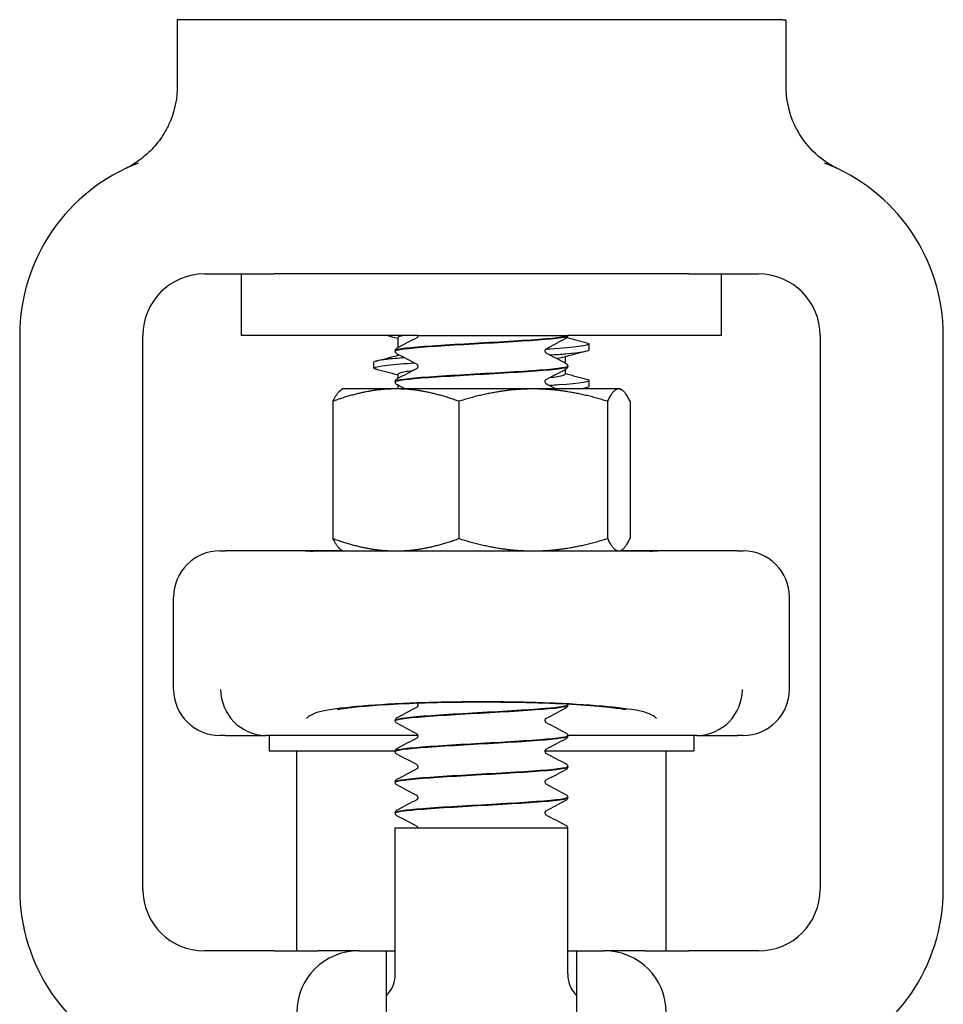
# Model space of a CAD drawing. Header units: inches. Extents: x 5 to 1128, y -85 to 748.
# Tile 567 of 656: x 925.62 to 927.49, y 299.56 to 301.56. Entities that reach past the tile are written whole.
import ezdxf

# ---------------------------------------------------------------- set-up
doc = ezdxf.new("R2010")
doc.units = ezdxf.units.IN
doc.header["$LTSCALE"] = 32
doc.header["$MEASUREMENT"] = 0
doc.layers.add('Visible (ANSI)', color=7, linetype='Continuous', lineweight=30)

msp = doc.modelspace()

# ---------------------------------------------------------------- linework, layer by layer
at = {"layer": 'Visible (ANSI)'}
for p, q in [((925.94474, 301.56267), (925.93828, 301.56267)), ((925.93828, 301.56267), (925.93828, 301.42871)), ((925.95237, 301.56267), (925.94474, 301.56267)), ((927.15919, 301.56267), (925.95237, 301.56267)), ((927.16683, 301.56267), (927.15919, 301.56267)), ((927.16683, 301.56267), (927.17328, 301.56267)), ((927.17328, 301.56267), (927.17328, 301.42871)), ((925.99328, 301.04617), (926.1352, 301.04617)), ((926.06828, 300.92117), (926.06828, 301.04617)), ((926.97637, 301.04617), (926.1352, 301.04617)), ((926.97637, 301.04617), (927.11828, 301.04617)), ((927.04328, 300.92117), (927.04328, 301.04617)), ((925.61828, 300.92117), (925.61828, 299.79617)), ((925.86828, 299.79617), (925.86828, 300.92117)), ((926.42712, 300.92117), (926.06828, 300.92117)), ((926.42712, 300.92117), (926.42712, 300.92117)), ((926.42712, 300.92117), (926.44176, 300.92117)), ((926.42712, 300.92114), (926.42712, 300.92117)), ((926.44176, 300.92117), (926.70462, 300.92117)), ((926.70462, 300.92117), (926.73071, 300.92117)), ((926.73078, 300.92117), (926.73071, 300.92117)), ((926.73078, 300.92083), (926.73078, 300.92117)), ((927.04328, 300.92117), (926.73078, 300.92117)), ((927.24328, 300.92117), (927.24328, 299.79617)), ((927.49328, 299.79617), (927.49328, 300.92117)), ((926.38578, 300.91651), (926.38578, 300.89662)), ((926.77453, 300.89205), (926.77453, 300.90391)), ((926.38078, 300.88955), (926.38078, 300.89017)), ((926.38578, 300.8831), (926.38578, 300.88098)), ((926.33703, 300.85498), (926.33703, 300.86684)), ((926.72578, 300.8779), (926.72578, 300.86534)), ((926.38578, 300.84237), (926.38578, 300.83406)), ((926.72578, 300.85182), (926.72578, 300.84237)), ((926.73078, 300.85827), (926.73078, 300.85889)), ((926.38078, 300.82699), (926.38078, 300.82761)), ((926.77453, 300.81791), (926.77453, 300.82977)), ((926.27428, 300.81267), (926.27142, 300.81102)), ((926.38196, 300.81267), (926.27428, 300.81267)), ((926.66063, 300.81267), (926.38196, 300.81267)), ((926.38578, 300.82054), (926.38578, 300.81267)), ((926.83445, 300.81267), (926.66063, 300.81267)), ((926.83728, 300.81267), (926.83445, 300.81267)), ((926.83728, 300.81267), (926.84014, 300.81102)), ((926.25412, 300.78753), (926.25412, 300.50881)), ((926.50979, 300.78753), (926.50979, 300.50881)), ((926.81146, 300.78753), (926.81146, 300.50881)), ((926.85745, 300.78753), (926.85745, 300.50881)), ((926.02453, 300.48367), (926.03595, 300.48367)), ((926.19772, 300.48367), (926.03595, 300.48367)), ((926.27428, 300.48367), (926.19772, 300.48367)), ((926.89737, 300.48327), (926.21419, 300.48327)), ((926.27428, 300.48367), (926.27142, 300.48532)), ((926.27428, 300.48367), (926.38196, 300.48367)), ((926.38196, 300.48367), (926.66063, 300.48367)), ((926.66063, 300.48367), (926.83445, 300.48367)), ((926.73078, 300.48327), (926.73078, 300.48352)), ((926.83445, 300.48367), (926.83728, 300.48367)), ((926.83728, 300.48367), (926.84014, 300.48532)), ((926.91385, 300.48367), (926.83728, 300.48367)), ((927.07561, 300.48367), (926.91385, 300.48367)), ((927.07561, 300.48367), (927.08703, 300.48367)), ((925.93078, 300.20242), (925.93078, 300.38992)), ((927.18078, 300.20242), (927.18078, 300.38992)), ((926.73078, 300.17008), (926.73078, 300.1707)), ((926.38078, 300.1388), (926.38078, 300.13942)), ((926.03595, 300.10867), (926.02453, 300.10867)), ((926.03595, 300.10867), (926.11866, 300.10867)), ((926.42704, 300.10867), (926.11866, 300.10867)), ((926.12453, 300.10867), (926.12453, 300.07742)), ((926.99291, 300.10867), (926.73074, 300.10867)), ((926.73078, 300.10752), (926.73078, 300.10814)), ((926.98703, 300.10867), (926.98703, 300.07742)), ((926.99291, 300.10867), (927.07561, 300.10867)), ((927.08703, 300.10867), (927.07561, 300.10867)), ((926.12453, 300.07742), (926.38083, 300.07742)), ((926.18078, 299.67117), (926.18078, 300.07742)), ((926.38078, 300.07624), (926.38078, 300.07686)), ((926.68453, 300.07742), (926.98703, 300.07742)), ((926.93078, 299.67117), (926.93078, 300.07742)), ((926.73078, 300.04496), (926.73078, 300.04558)), ((926.38078, 300.01368), (926.38078, 300.0143)), ((926.73078, 299.98239), (926.73078, 299.98302)), ((926.38078, 299.95111), (926.38078, 299.95173)), ((926.38078, 299.92117), (926.73078, 299.92117)), ((926.38078, 299.62427), (926.38078, 299.92117)), ((926.73078, 299.62427), (926.73078, 299.92117)), ((926.1352, 299.67117), (925.99328, 299.67117)), ((926.1352, 299.67117), (926.22413, 299.67117)), ((926.30578, 299.67117), (926.22413, 299.67117)), ((926.30578, 299.67117), (926.36203, 299.67117)), ((926.36203, 299.67117), (926.38078, 299.67117)), ((926.36203, 299.67117), (926.36203, 299.18625)), ((926.73078, 299.67117), (926.74953, 299.67117)), ((926.74953, 299.67117), (926.80578, 299.67117)), ((926.74953, 299.18625), (926.74953, 299.67117)), ((926.88743, 299.67117), (926.80578, 299.67117)), ((926.88743, 299.67117), (926.97637, 299.67117)), ((927.11828, 299.67117), (926.97637, 299.67117))]:
    msp.add_line(p, q, dxfattribs=at)
for centre, radius, start, end in [((925.99328, 300.92117), 0.375, 110.89571, 180), ((927.11828, 300.92117), 0.375, 0, 69.10429), ((925.99328, 300.92117), 0.125, 90, 180), ((927.11828, 300.92117), 0.125, 0, 90), ((926.02453, 300.38992), 0.09375, 90, 180), ((927.08703, 300.38992), 0.09375, 0, 90), ((926.02453, 300.20242), 0.09375, 180, 270), ((927.08703, 300.20242), 0.09375, 270, 0), ((925.99328, 299.79617), 0.375, 180, 249.10429), ((925.99328, 299.79617), 0.125, 180, 270), ((927.11828, 299.79617), 0.125, 270, 0), ((927.11828, 299.79617), 0.375, 290.89571, 0), ((926.30578, 299.54617), 0.125, 90, 180), ((926.80578, 299.54617), 0.125, 0, 90), ((926.31828, 299.62427), 0.0625, 319.4642, 0), ((926.79328, 299.62427), 0.0625, 180, 220.5358), ((926.55578, 299.42117), 0.25, 139.4642, 140.80503), ((926.55578, 299.42117), 0.25, 39.19497, 40.5358)]:
    msp.add_arc(centre, radius, start, end, dxfattribs=at)
for centre, major_axis, ratio, start_param, end_param in [((926.11779, 300.20242), (0.01834, -0.09202), 0.976791, 4.5200982, 6.0729206), ((926.99377, 300.20242), (0.01834, 0.09202), 0.976791, 3.3518573, 4.9046798), ((926.34449, 300.20242), (-0.24503, -0.08795), 0.1325254, 0.3357379, 0.3537118), ((926.76708, 300.20242), (0.24503, -0.08795), 0.1325254, 5.9294735, 5.9474474)]:
    msp.add_ellipse(centre, major_axis=major_axis, ratio=ratio, start_param=start_param, end_param=end_param, dxfattribs=at)
for points, knots in [([(925.93828, 301.42871), (925.93828, 301.4043), (925.93351, 301.38012), (925.92124, 301.3502), (925.91777, 301.34308), (925.91388, 301.33622)], [0, 0, 0, 0, 0.18604443, 0.18604443, 0.24640289, 0.24640289, 0.24640289, 0.24640289]), ([(927.17328, 301.42871), (927.17328, 301.4043), (927.17805, 301.38012), (927.19033, 301.3502), (927.19379, 301.34308), (927.19768, 301.33622)], [0, 0, 0, 0, 0.18604443, 0.18604443, 0.24640289, 0.24640289, 0.24640289, 0.24640289]), ([(925.91388, 301.33622), (925.90775, 301.32541), (925.90056, 301.31524), (925.88449, 301.29671), (925.87569, 301.28836), (925.85518, 301.27234), (925.84559, 301.26683), (925.83976, 301.26367), (925.83932, 301.26343), (925.83886, 301.26319)], [0, 0, 0, 0, 0.09469213, 0.09469213, 0.18700728, 0.18700728, 0.29404594, 0.29404594, 0.30156032, 0.30156032, 0.30156032, 0.30156032]), ([(927.2727, 301.26319), (927.27186, 301.26364), (927.27104, 301.26409), (927.26298, 301.26851), (927.24898, 301.27679), (927.21952, 301.3039), (927.2073, 301.31925), (927.19768, 301.33622)], [0.01028684, 0.01028684, 0.01028684, 0.01028684, 0.01590204, 0.01590204, 0.08584187, 0.08584187, 0.15193376, 0.15193376, 0.15193376, 0.15193376]), ([(925.83886, 301.26319), (925.83661, 301.26199), (925.83428, 301.26081), (925.8318, 301.25962), (925.83171, 301.25958), (925.83162, 301.25953)], [-0.020804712, -0.020804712, -0.020804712, -0.020804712, 0, 0, 0.000806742, 0.000806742, 0.000806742, 0.000806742]), ([(927.27995, 301.25953), (927.27986, 301.25958), (927.27976, 301.25962), (927.27732, 301.26079), (927.275, 301.26197), (927.2727, 301.26319)], [-0.719927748, -0.719927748, -0.719927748, -0.719927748, -0.71835885, -0.71835885, -0.678581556, -0.678581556, -0.678581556, -0.678581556]), ([(926.38094, 300.88952), (926.38083, 300.89022), (926.382, 300.89091), (926.38451, 300.89161), (926.39563, 300.89469), (926.43286, 300.89777), (926.48198, 300.90086), (926.53074, 300.90392), (926.59007, 300.90698), (926.63761, 300.91004), (926.68521, 300.9131), (926.71987, 300.91616), (926.72851, 300.91923), (926.73002, 300.91976), (926.73078, 300.9203), (926.73078, 300.92083)], [-9.427487, -9.427487, -9.427487, -9.427487, -9.2180099, -9.2180099, -9.2180099, -8.289328, -8.289328, -8.289328, -7.3674505, -7.3674505, -7.3674505, -6.4443529, -6.4443529, -6.4443529, -6.2831853, -6.2831853, -6.2831853, -6.2831853]), ([(926.73071, 300.92117), (926.72917, 300.91808), (926.70075, 300.91499), (926.65634, 300.91191), (926.61194, 300.90882), (926.55263, 300.90573), (926.5011, 300.90265), (926.44958, 300.89956), (926.40708, 300.89648), (926.38985, 300.89339), (926.38386, 300.89232), (926.38097, 300.89124), (926.38106, 300.89017)], [0.0284489, 0.0284489, 0.0284489, 0.0284489, 0.9586618, 0.9586618, 0.9586618, 1.888606, 1.888606, 1.888606, 2.8182842, 2.8182842, 2.8182842, 3.1415927, 3.1415927, 3.1415927, 3.1415927]), ([(926.4253, 300.91736), (926.42534, 300.91738), (926.42552, 300.91748), (926.42607, 300.91805), (926.42638, 300.91844), (926.42691, 300.91958), (926.42712, 300.92035), (926.42712, 300.92114)], [0.006616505, 0.006616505, 0.006616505, 0.006616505, 0.024017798, 0.024017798, 0.03673453, 0.03673453, 0.049915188, 0.049915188, 0.049915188, 0.049915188]), ([(926.73078, 300.9208), (926.73072, 300.91953), (926.73024, 300.91833), (926.72914, 300.91667), (926.72855, 300.91612), (926.72751, 300.91532), (926.72703, 300.91504), (926.72657, 300.9148)], [0, 0, 0, 0, 0.017960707, 0.017960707, 0.035135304, 0.035135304, 0.051182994, 0.051182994, 0.051182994, 0.051182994]), ([(926.76977, 300.90633), (926.77283, 300.90554), (926.77446, 300.90475), (926.77453, 300.90396), (926.77485, 300.90049), (926.74501, 300.89702), (926.69545, 300.89354), (926.69219, 300.89331), (926.68885, 300.89309), (926.68544, 300.89286)], [156.8740037, 156.8740037, 156.8740037, 156.8740037, 157.0747399, 157.0747399, 157.0747399, 157.9578984, 157.9578984, 157.9578984, 158.0159854, 158.0159854, 158.0159854, 158.0159854]), ([(926.38078, 300.8902), (926.38084, 300.89148), (926.38132, 300.89267), (926.38242, 300.89433), (926.38302, 300.89488), (926.38406, 300.89568), (926.38453, 300.89596), (926.38499, 300.8962)], [0, 0, 0, 0, 0.017960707, 0.017960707, 0.035135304, 0.035135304, 0.051182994, 0.051182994, 0.051182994, 0.051182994]), ([(926.38499, 300.88352), (926.38428, 300.88389), (926.38352, 300.88434), (926.38227, 300.88563), (926.38183, 300.88619), (926.3811, 300.88765), (926.38083, 300.88857), (926.38078, 300.88952)], [0, 0, 0, 0, 0.024898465, 0.024898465, 0.037820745, 0.037820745, 0.051208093, 0.051208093, 0.051208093, 0.051208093]), ([(926.68624, 300.89363), (926.68618, 300.8936), (926.68601, 300.89349), (926.6855, 300.89295), (926.68519, 300.89257), (926.68465, 300.89143), (926.68445, 300.89065), (926.68445, 300.88986)], [0.008751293, 0.008751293, 0.008751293, 0.008751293, 0.024017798, 0.024017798, 0.03673453, 0.03673453, 0.049915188, 0.049915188, 0.049915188, 0.049915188]), ([(926.68445, 300.88986), (926.68445, 300.88865), (926.68495, 300.88753), (926.68574, 300.88646), (926.68603, 300.88624), (926.68623, 300.88609), (926.68627, 300.88607), (926.68627, 300.88607)], [0, 0, 0, 0, 0.02017106, 0.02017106, 0.036592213, 0.036592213, 0.045399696, 0.045399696, 0.045399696, 0.045399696]), ([(926.69462, 300.88164), (926.70662, 300.88247), (926.71758, 300.88331), (926.7272, 300.88414), (926.75757, 300.88678), (926.77412, 300.88942), (926.77437, 300.89205)], [-164.24548523, -164.24548523, -164.24548523, -164.24548523, -164.03312378, -164.03312378, -164.03312378, -163.36281799, -163.36281799, -163.36281799, -163.36281799]), ([(926.34166, 300.85256), (926.34079, 300.85278), (926.34005, 300.85301), (926.33943, 300.85323), (926.33003, 300.85667), (926.34983, 300.8601), (926.39205, 300.86354), (926.40035, 300.86421), (926.40948, 300.86489), (926.41928, 300.86556)], [-166.7100396, -166.7100396, -166.7100396, -166.7100396, -166.6525026, -166.6525026, -166.6525026, -165.7793701, -165.7793701, -165.7793701, -165.6078186, -165.6078186, -165.6078186, -165.6078186]), ([(926.39955, 300.87597), (926.38538, 300.87488), (926.37317, 300.87379), (926.36354, 300.87271), (926.34624, 300.87075), (926.33743, 300.86879), (926.33736, 300.86684)], [159.44697057, 159.44697057, 159.44697057, 159.44697057, 159.72380738, 159.72380738, 159.72380738, 160.22122533, 160.22122533, 160.22122533, 160.22122533]), ([(926.42712, 300.85858), (926.42712, 300.85979), (926.42662, 300.86091), (926.42582, 300.86198), (926.42554, 300.8622), (926.42533, 300.86235), (926.4253, 300.86237), (926.4253, 300.86237)], [0, 0, 0, 0, 0.02017106, 0.02017106, 0.036592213, 0.036592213, 0.045399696, 0.045399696, 0.045399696, 0.045399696]), ([(926.72657, 300.86492), (926.72729, 300.86455), (926.72805, 300.8641), (926.72929, 300.86281), (926.72973, 300.86225), (926.73047, 300.86079), (926.73074, 300.85987), (926.73078, 300.85892)], [0, 0, 0, 0, 0.024898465, 0.024898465, 0.037820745, 0.037820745, 0.051208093, 0.051208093, 0.051208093, 0.051208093]), ([(926.38078, 300.82696), (926.38068, 300.82999), (926.40625, 300.83301), (926.44817, 300.83603), (926.4906, 300.8391), (926.5488, 300.84216), (926.6008, 300.84522), (926.65454, 300.84838), (926.70029, 300.85155), (926.71974, 300.85471), (926.72702, 300.8559), (926.73056, 300.85708), (926.73048, 300.85827)], [-15.7106723, -15.7106723, -15.7106723, -15.7106723, -14.7994931, -14.7994931, -14.7994931, -13.877024, -13.877024, -13.877024, -12.9235543, -12.9235543, -12.9235543, -12.5663706, -12.5663706, -12.5663706, -12.5663706]), ([(926.73057, 300.85892), (926.7307, 300.85807), (926.72897, 300.85723), (926.72529, 300.85639), (926.71183, 300.85331), (926.67257, 300.85023), (926.62251, 300.84714), (926.57246, 300.84406), (926.51279, 300.84098), (926.46627, 300.8379), (926.41976, 300.83482), (926.38749, 300.83174), (926.38176, 300.82866), (926.38111, 300.82831), (926.3808, 300.82796), (926.38084, 300.82761)], [6.2804763, 6.2804763, 6.2804763, 6.2804763, 6.5343927, 6.5343927, 6.5343927, 7.4627822, 7.4627822, 7.4627822, 8.3909221, 8.3909221, 8.3909221, 9.318815, 9.318815, 9.318815, 9.424778, 9.424778, 9.424778, 9.424778]), ([(926.41512, 300.8494), (926.40949, 300.84871), (926.40458, 300.84802), (926.40052, 300.84732), (926.39084, 300.84567), (926.38607, 300.84402), (926.38611, 300.84237)], [165.90898853, 165.90898853, 165.90898853, 165.90898853, 166.08500187, 166.08500187, 166.08500187, 166.50441064, 166.50441064, 166.50441064, 166.50441064]), ([(926.4253, 300.8548), (926.42534, 300.85482), (926.42552, 300.85491), (926.42607, 300.85549), (926.42638, 300.85588), (926.42691, 300.85701), (926.42712, 300.85779), (926.42712, 300.85858)], [0.006616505, 0.006616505, 0.006616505, 0.006616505, 0.024017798, 0.024017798, 0.03673453, 0.03673453, 0.049915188, 0.049915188, 0.049915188, 0.049915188]), ([(926.72545, 300.84237), (926.72548, 300.84067), (926.7204, 300.83897), (926.71013, 300.83727), (926.70558, 300.83652), (926.70003, 300.83576), (926.69364, 300.83501)], [163.36281799, 163.36281799, 163.36281799, 163.36281799, 163.79533054, 163.79533054, 163.79533054, 163.98696995, 163.98696995, 163.98696995, 163.98696995]), ([(926.73078, 300.85824), (926.73072, 300.85697), (926.73024, 300.85577), (926.72914, 300.85411), (926.72855, 300.85356), (926.72751, 300.85276), (926.72703, 300.85248), (926.72657, 300.85224)], [0, 0, 0, 0, 0.017960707, 0.017960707, 0.035135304, 0.035135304, 0.051182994, 0.051182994, 0.051182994, 0.051182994]), ([(926.38078, 300.82764), (926.38084, 300.82891), (926.38132, 300.83011), (926.38242, 300.83177), (926.38302, 300.83232), (926.38406, 300.83312), (926.38453, 300.8334), (926.38499, 300.83364)], [0, 0, 0, 0, 0.017960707, 0.017960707, 0.035135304, 0.035135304, 0.051182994, 0.051182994, 0.051182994, 0.051182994]), ([(926.38499, 300.82096), (926.38428, 300.82133), (926.38352, 300.82178), (926.38227, 300.82307), (926.38183, 300.82363), (926.3811, 300.82509), (926.38083, 300.82601), (926.38078, 300.82696)], [0, 0, 0, 0, 0.024898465, 0.024898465, 0.037820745, 0.037820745, 0.051208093, 0.051208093, 0.051208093, 0.051208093]), ([(926.68624, 300.83107), (926.68618, 300.83104), (926.68601, 300.83092), (926.6855, 300.83039), (926.68519, 300.83), (926.68465, 300.82887), (926.68445, 300.82809), (926.68445, 300.8273)], [0.008751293, 0.008751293, 0.008751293, 0.008751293, 0.024017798, 0.024017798, 0.03673453, 0.03673453, 0.049915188, 0.049915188, 0.049915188, 0.049915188]), ([(926.68445, 300.8273), (926.68445, 300.82609), (926.68495, 300.82497), (926.68574, 300.82389), (926.68603, 300.82368), (926.68623, 300.82353), (926.68627, 300.82351), (926.68627, 300.82351)], [0, 0, 0, 0, 0.02017106, 0.02017106, 0.036592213, 0.036592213, 0.045399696, 0.045399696, 0.045399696, 0.045399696]), ([(926.76988, 300.83219), (926.77135, 300.83181), (926.77247, 300.83143), (926.77324, 300.83105), (926.78022, 300.82758), (926.75724, 300.82411), (926.71231, 300.82064), (926.7066, 300.8202), (926.70055, 300.81976), (926.69422, 300.81932)], [163.157189, 163.157189, 163.157189, 163.157189, 163.2540101, 163.2540101, 163.2540101, 164.1362278, 164.1362278, 164.1362278, 164.2482393, 164.2482393, 164.2482393, 164.2482393]), ([(926.19772, 300.48367), (926.19774, 300.48367), (926.19776, 300.48367), (926.20049, 300.48366), (926.2059, 300.48327), (926.21419, 300.48327)], [-0.00244603, -0.00244603, -0.00244603, -0.00244603, 0, 0, 0.30409051, 0.30409051, 0.30409051, 0.30409051]), ([(926.89737, 300.48327), (926.90567, 300.48327), (926.91107, 300.48366), (926.91381, 300.48367), (926.91383, 300.48367), (926.91385, 300.48367)], [0.0481126, 0.0481126, 0.0481126, 0.0481126, 0.35549776, 0.35549776, 0.35797029, 0.35797029, 0.35797029, 0.35797029]), ([(926.89595, 300.15293), (926.88671, 300.15679), (926.86895, 300.16045), (926.81836, 300.16696), (926.78602, 300.16976), (926.71088, 300.17411), (926.66881, 300.17563), (926.58036, 300.17718), (926.53484, 300.1772), (926.44627, 300.17573), (926.40407, 300.17425), (926.32851, 300.16998), (926.29587, 300.16722), (926.24369, 300.16067), (926.22513, 300.15691), (926.21561, 300.15293)], [0, 0, 0, 0, 0.344205, 0.344205, 0.6883035, 0.6883035, 1.0322227, 1.0322227, 1.3758839, 1.3758839, 1.7193458, 1.7193458, 2.0628667, 2.0628667, 2.4173808, 2.4173808, 2.4173808, 2.4173808]), ([(926.26335, 300.16156), (926.26335, 300.16157), (926.2635, 300.1616), (926.26489, 300.1619), (926.26807, 300.16251), (926.27937, 300.16427), (926.28919, 300.16554), (926.31678, 300.1684), (926.33601, 300.16997), (926.38312, 300.17293), (926.41169, 300.17424), (926.47384, 300.17616), (926.50835, 300.17674), (926.57761, 300.17697), (926.61265, 300.17662), (926.67937, 300.17502), (926.71058, 300.17381), (926.76561, 300.17073), (926.7893, 300.16891), (926.82444, 300.16536), (926.83735, 300.16356), (926.84603, 300.16203), (926.84746, 300.16173), (926.84813, 300.16159), (926.84821, 300.16157), (926.84821, 300.16157)], [-3.9197905, -3.9197905, -3.9197905, -3.9197905, -3.8923457, -3.8923457, -3.779618, -3.779618, -3.6122028, -3.6122028, -3.3893232, -3.3893232, -3.1324583, -3.1324583, -2.8590136, -2.8590136, -2.5819763, -2.5819763, -2.308624, -2.308624, -2.0477624, -2.0477624, -1.8214592, -1.8214592, -1.7487926, -1.7487926, -1.7289388, -1.7289388, -1.7289388, -1.7289388]), ([(926.3811, 300.13877), (926.38099, 300.14011), (926.38544, 300.14144), (926.39457, 300.14278), (926.41555, 300.14585), (926.46076, 300.14892), (926.51305, 300.15199), (926.56534, 300.15505), (926.6235, 300.15812), (926.6655, 300.16119), (926.70609, 300.16415), (926.73068, 300.16712), (926.73078, 300.17008)], [-84.8257107, -84.8257107, -84.8257107, -84.8257107, -84.4233738, -84.4233738, -84.4233738, -83.4988671, -83.4988671, -83.4988671, -82.5745653, -82.5745653, -82.5745653, -81.681409, -81.681409, -81.681409, -81.681409]), ([(926.73065, 300.17073), (926.7305, 300.16825), (926.71403, 300.16577), (926.68451, 300.16329), (926.64778, 300.16021), (926.59175, 300.15712), (926.53783, 300.15404), (926.48396, 300.15096), (926.43348, 300.14788), (926.40566, 300.1448), (926.38948, 300.143), (926.38118, 300.14121), (926.3811, 300.13942)], [75.3955147, 75.3955147, 75.3955147, 75.3955147, 76.1425075, 76.1425075, 76.1425075, 77.0718173, 77.0718173, 77.0718173, 78.0001054, 78.0001054, 78.0001054, 78.5398163, 78.5398163, 78.5398163, 78.5398163]), ([(926.42712, 300.17039), (926.42712, 300.1716), (926.42662, 300.17272), (926.42582, 300.1738), (926.42554, 300.17401), (926.42533, 300.17416), (926.4253, 300.17418), (926.4253, 300.17418)], [0, 0, 0, 0, 0.02017106, 0.02017106, 0.036592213, 0.036592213, 0.045399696, 0.045399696, 0.045399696, 0.045399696]), ([(926.4253, 300.16661), (926.42534, 300.16663), (926.42552, 300.16673), (926.42607, 300.1673), (926.42638, 300.16769), (926.42691, 300.16883), (926.42712, 300.1696), (926.42712, 300.17039)], [0.006616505, 0.006616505, 0.006616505, 0.006616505, 0.024017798, 0.024017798, 0.03673453, 0.03673453, 0.049915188, 0.049915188, 0.049915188, 0.049915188]), ([(926.73078, 300.17005), (926.73072, 300.16878), (926.73024, 300.16758), (926.72914, 300.16592), (926.72855, 300.16537), (926.72751, 300.16457), (926.72703, 300.16429), (926.72657, 300.16405)], [0, 0, 0, 0, 0.017960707, 0.017960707, 0.035135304, 0.035135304, 0.051182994, 0.051182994, 0.051182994, 0.051182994]), ([(926.21561, 300.15293), (926.21511, 300.15273), (926.21462, 300.15251), (926.21208, 300.1514), (926.21021, 300.15047), (926.20578, 300.14798), (926.20356, 300.14639), (926.20134, 300.14437), (926.20087, 300.1439), (926.2004, 300.14339), (926.20035, 300.14333), (926.2003, 300.14328)], [0.05166308, 0.05166308, 0.05166308, 0.05166308, 0.07036558, 0.07036558, 0.15060424, 0.15060424, 0.28322209, 0.28322209, 0.32342002, 0.32342002, 0.3282584, 0.3282584, 0.3282584, 0.3282584]), ([(926.38078, 300.13945), (926.38084, 300.14073), (926.38132, 300.14192), (926.38242, 300.14358), (926.38302, 300.14413), (926.38406, 300.14493), (926.38453, 300.14521), (926.38499, 300.14545)], [0, 0, 0, 0, 0.017960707, 0.017960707, 0.035135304, 0.035135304, 0.051182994, 0.051182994, 0.051182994, 0.051182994]), ([(926.68624, 300.14288), (926.68618, 300.14285), (926.68601, 300.14274), (926.6855, 300.1422), (926.68519, 300.14182), (926.68465, 300.14068), (926.68445, 300.1399), (926.68445, 300.13911)], [0.008751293, 0.008751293, 0.008751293, 0.008751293, 0.024017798, 0.024017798, 0.03673453, 0.03673453, 0.049915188, 0.049915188, 0.049915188, 0.049915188]), ([(926.91126, 300.14328), (926.91121, 300.14333), (926.91116, 300.14339), (926.9107, 300.14389), (926.91025, 300.14435), (926.90804, 300.14637), (926.9058, 300.14797), (926.90135, 300.15047), (926.89949, 300.1514), (926.89695, 300.15251), (926.89646, 300.15272), (926.89595, 300.15293)], [-0.00483264, -0.00483264, -0.00483264, -0.00483264, 0, 0, 0.03929975, 0.03929975, 0.17286172, 0.17286172, 0.25278744, 0.25278744, 0.27153158, 0.27153158, 0.27153158, 0.27153158]), ([(926.38499, 300.13277), (926.38428, 300.13314), (926.38352, 300.13359), (926.38227, 300.13488), (926.38183, 300.13544), (926.3811, 300.1369), (926.38083, 300.13782), (926.38078, 300.13877)], [0, 0, 0, 0, 0.024898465, 0.024898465, 0.037820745, 0.037820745, 0.051208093, 0.051208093, 0.051208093, 0.051208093]), ([(926.68445, 300.13911), (926.68445, 300.1379), (926.68495, 300.13678), (926.68574, 300.13571), (926.68603, 300.13549), (926.68623, 300.13534), (926.68627, 300.13532), (926.68627, 300.13532)], [0, 0, 0, 0, 0.02017106, 0.02017106, 0.036592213, 0.036592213, 0.045399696, 0.045399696, 0.045399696, 0.045399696]), ([(926.38094, 300.07621), (926.38083, 300.0769), (926.38198, 300.07759), (926.38446, 300.07828), (926.39547, 300.08136), (926.43244, 300.08443), (926.48133, 300.0875), (926.5302, 300.09058), (926.58983, 300.09365), (926.63757, 300.09672), (926.68531, 300.09979), (926.72003, 300.10286), (926.72858, 300.10594), (926.73004, 300.10646), (926.73073, 300.10699), (926.73068, 300.10752)], [-91.108896, -91.108896, -91.108896, -91.108896, -90.9008742, -90.9008742, -90.9008742, -89.9748609, -89.9748609, -89.9748609, -89.0490707, -89.0490707, -89.0490707, -88.1235008, -88.1235008, -88.1235008, -87.9645943, -87.9645943, -87.9645943, -87.9645943]), ([(926.73078, 300.10817), (926.73079, 300.10808), (926.73077, 300.108), (926.73074, 300.10792), (926.72953, 300.10485), (926.70182, 300.10178), (926.6581, 300.09872), (926.61442, 300.09565), (926.55577, 300.09259), (926.50431, 300.08953), (926.45289, 300.08647), (926.40983, 300.0834), (926.39139, 300.08034), (926.38439, 300.07918), (926.381, 300.07802), (926.38107, 300.07686)], [81.6787, 81.6787, 81.6787, 81.6787, 81.7038978, 81.7038978, 81.7038978, 82.6277161, 82.6277161, 82.6277161, 83.5507651, 83.5507651, 83.5507651, 84.4730857, 84.4730857, 84.4730857, 84.8230016, 84.8230016, 84.8230016, 84.8230016]), ([(926.42712, 300.10783), (926.42712, 300.10904), (926.42662, 300.11016), (926.42582, 300.11123), (926.42554, 300.11145), (926.42533, 300.1116), (926.4253, 300.11162), (926.4253, 300.11162)], [0, 0, 0, 0, 0.02017106, 0.02017106, 0.036592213, 0.036592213, 0.045399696, 0.045399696, 0.045399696, 0.045399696]), ([(926.4253, 300.10405), (926.42534, 300.10407), (926.42552, 300.10416), (926.42607, 300.10474), (926.42638, 300.10513), (926.42691, 300.10626), (926.42712, 300.10704), (926.42712, 300.10783)], [0.006616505, 0.006616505, 0.006616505, 0.006616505, 0.024017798, 0.024017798, 0.03673453, 0.03673453, 0.049915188, 0.049915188, 0.049915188, 0.049915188]), ([(926.72657, 300.11417), (926.72729, 300.1138), (926.72805, 300.11335), (926.72929, 300.11206), (926.72973, 300.1115), (926.73047, 300.11004), (926.73074, 300.10912), (926.73078, 300.10817)], [0, 0, 0, 0, 0.024898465, 0.024898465, 0.037820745, 0.037820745, 0.051208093, 0.051208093, 0.051208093, 0.051208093]), ([(926.73078, 300.10749), (926.73072, 300.10622), (926.73024, 300.10502), (926.72914, 300.10336), (926.72855, 300.10281), (926.72751, 300.10201), (926.72703, 300.10173), (926.72657, 300.10149)], [0, 0, 0, 0, 0.017960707, 0.017960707, 0.035135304, 0.035135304, 0.051182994, 0.051182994, 0.051182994, 0.051182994]), ([(926.38078, 300.07689), (926.38084, 300.07816), (926.38132, 300.07936), (926.38242, 300.08102), (926.38302, 300.08157), (926.38406, 300.08237), (926.38453, 300.08265), (926.38499, 300.08289)], [0, 0, 0, 0, 0.017960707, 0.017960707, 0.035135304, 0.035135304, 0.051182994, 0.051182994, 0.051182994, 0.051182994]), ([(926.38499, 300.07021), (926.38428, 300.07058), (926.38352, 300.07103), (926.38227, 300.07232), (926.38183, 300.07288), (926.3811, 300.07434), (926.38083, 300.07526), (926.38078, 300.07621)], [0, 0, 0, 0, 0.024898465, 0.024898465, 0.037820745, 0.037820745, 0.051208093, 0.051208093, 0.051208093, 0.051208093]), ([(926.68624, 300.08032), (926.68618, 300.08029), (926.68601, 300.08017), (926.6855, 300.07964), (926.68519, 300.07925), (926.68465, 300.07812), (926.68445, 300.07734), (926.68445, 300.07655)], [0.008751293, 0.008751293, 0.008751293, 0.008751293, 0.024017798, 0.024017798, 0.03673453, 0.03673453, 0.049915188, 0.049915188, 0.049915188, 0.049915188]), ([(926.68445, 300.07655), (926.68445, 300.07534), (926.68495, 300.07422), (926.68574, 300.07314), (926.68603, 300.07293), (926.68623, 300.07278), (926.68627, 300.07276), (926.68627, 300.07276)], [0, 0, 0, 0, 0.02017106, 0.02017106, 0.036592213, 0.036592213, 0.045399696, 0.045399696, 0.045399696, 0.045399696]), ([(926.38078, 300.01365), (926.38078, 300.01366), (926.38078, 300.01367), (926.38078, 300.01367), (926.38078, 300.01675), (926.40752, 300.01983), (926.45082, 300.02291), (926.49411, 300.02599), (926.55292, 300.02907), (926.60485, 300.03215), (926.65677, 300.03522), (926.70058, 300.0383), (926.7196, 300.04138), (926.72697, 300.04257), (926.73056, 300.04376), (926.73048, 300.04496)], [-97.3920813, -97.3920813, -97.3920813, -97.3920813, -97.3894346, -97.3894346, -97.3894346, -96.461786, -96.461786, -96.461786, -95.5343789, -95.5343789, -95.5343789, -94.6072107, -94.6072107, -94.6072107, -94.2477796, -94.2477796, -94.2477796, -94.2477796]), ([(926.73059, 300.0456), (926.73071, 300.04481), (926.72917, 300.04401), (926.72587, 300.04321), (926.71312, 300.04013), (926.6744, 300.03704), (926.62454, 300.03396), (926.57479, 300.03088), (926.51512, 300.0278), (926.46826, 300.02472), (926.42151, 300.02165), (926.38861, 300.01858), (926.38207, 300.01551), (926.38121, 300.0151), (926.38081, 300.0147), (926.38085, 300.0143)], [87.9618853, 87.9618853, 87.9618853, 87.9618853, 88.2020629, 88.2020629, 88.2020629, 89.131595, 89.131595, 89.131595, 90.0591077, 90.0591077, 90.0591077, 90.9847722, 90.9847722, 90.9847722, 91.106187, 91.106187, 91.106187, 91.106187]), ([(926.42712, 300.04527), (926.42712, 300.04647), (926.42662, 300.04759), (926.42582, 300.04867), (926.42554, 300.04889), (926.42533, 300.04904), (926.4253, 300.04905), (926.4253, 300.04905)], [0, 0, 0, 0, 0.02017106, 0.02017106, 0.036592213, 0.036592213, 0.045399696, 0.045399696, 0.045399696, 0.045399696]), ([(926.4253, 300.04148), (926.42534, 300.0415), (926.42552, 300.0416), (926.42607, 300.04218), (926.42638, 300.04256), (926.42691, 300.0437), (926.42712, 300.04448), (926.42712, 300.04527)], [0.006616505, 0.006616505, 0.006616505, 0.006616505, 0.024017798, 0.024017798, 0.03673453, 0.03673453, 0.049915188, 0.049915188, 0.049915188, 0.049915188]), ([(926.72657, 300.05161), (926.72729, 300.05124), (926.72805, 300.05078), (926.72929, 300.0495), (926.72973, 300.04893), (926.73047, 300.04748), (926.73074, 300.04656), (926.73078, 300.0456)], [0, 0, 0, 0, 0.024898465, 0.024898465, 0.037820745, 0.037820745, 0.051208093, 0.051208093, 0.051208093, 0.051208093]), ([(926.73078, 300.04493), (926.73072, 300.04365), (926.73024, 300.04245), (926.72914, 300.04079), (926.72855, 300.04025), (926.72751, 300.03945), (926.72703, 300.03917), (926.72657, 300.03892)], [0, 0, 0, 0, 0.017960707, 0.017960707, 0.035135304, 0.035135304, 0.051182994, 0.051182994, 0.051182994, 0.051182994]), ([(926.38078, 300.01432), (926.38084, 300.0156), (926.38132, 300.0168), (926.38242, 300.01846), (926.38302, 300.019), (926.38406, 300.01981), (926.38453, 300.02009), (926.38499, 300.02033)], [0, 0, 0, 0, 0.017960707, 0.017960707, 0.035135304, 0.035135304, 0.051182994, 0.051182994, 0.051182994, 0.051182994]), ([(926.38499, 300.00764), (926.38428, 300.00802), (926.38352, 300.00847), (926.38227, 300.00976), (926.38183, 300.01032), (926.3811, 300.01178), (926.38083, 300.0127), (926.38078, 300.01365)], [0, 0, 0, 0, 0.024898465, 0.024898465, 0.037820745, 0.037820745, 0.051208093, 0.051208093, 0.051208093, 0.051208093]), ([(926.68624, 300.01776), (926.68618, 300.01772), (926.68601, 300.01761), (926.6855, 300.01707), (926.68519, 300.01669), (926.68465, 300.01555), (926.68445, 300.01477), (926.68445, 300.01399)], [0.008751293, 0.008751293, 0.008751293, 0.008751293, 0.024017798, 0.024017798, 0.03673453, 0.03673453, 0.049915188, 0.049915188, 0.049915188, 0.049915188]), ([(926.68445, 300.01399), (926.68445, 300.01278), (926.68495, 300.01166), (926.68574, 300.01058), (926.68603, 300.01037), (926.68623, 300.01022), (926.68627, 300.0102), (926.68627, 300.0102)], [0, 0, 0, 0, 0.02017106, 0.02017106, 0.036592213, 0.036592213, 0.045399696, 0.045399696, 0.045399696, 0.045399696]), ([(926.73044, 299.98304), (926.73051, 299.98148), (926.72432, 299.97991), (926.71188, 299.97834), (926.68742, 299.97527), (926.63937, 299.97219), (926.58607, 299.96911), (926.53296, 299.96604), (926.47589, 299.96297), (926.43645, 299.9599), (926.40145, 299.95718), (926.38105, 299.95446), (926.38083, 299.95173)], [94.2450706, 94.2450706, 94.2450706, 94.2450706, 94.7168163, 94.7168163, 94.7168163, 95.6446581, 95.6446581, 95.6446581, 96.5689115, 96.5689115, 96.5689115, 97.3893723, 97.3893723, 97.3893723, 97.3893723]), ([(926.38095, 299.95109), (926.38109, 299.95346), (926.39606, 299.95583), (926.4233, 299.9582), (926.45871, 299.96129), (926.51402, 299.96437), (926.56809, 299.96745), (926.62214, 299.97054), (926.67366, 299.97362), (926.70297, 299.9767), (926.721, 299.9786), (926.73037, 299.9805), (926.73048, 299.98239)], [-103.6752666, -103.6752666, -103.6752666, -103.6752666, -102.9605503, -102.9605503, -102.9605503, -102.0313957, -102.0313957, -102.0313957, -101.1024988, -101.1024988, -101.1024988, -100.5309649, -100.5309649, -100.5309649, -100.5309649]), ([(926.42712, 299.9827), (926.42712, 299.98391), (926.42662, 299.98503), (926.42582, 299.98611), (926.42554, 299.98632), (926.42533, 299.98647), (926.4253, 299.98649), (926.4253, 299.98649)], [0, 0, 0, 0, 0.02017106, 0.02017106, 0.036592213, 0.036592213, 0.045399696, 0.045399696, 0.045399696, 0.045399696]), ([(926.4253, 299.97892), (926.42534, 299.97894), (926.42552, 299.97904), (926.42607, 299.97962), (926.42638, 299.98), (926.42691, 299.98114), (926.42712, 299.98192), (926.42712, 299.9827)], [0.006616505, 0.006616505, 0.006616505, 0.006616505, 0.024017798, 0.024017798, 0.03673453, 0.03673453, 0.049915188, 0.049915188, 0.049915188, 0.049915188]), ([(926.72657, 299.98905), (926.72729, 299.98867), (926.72805, 299.98822), (926.72929, 299.98693), (926.72973, 299.98637), (926.73047, 299.98492), (926.73074, 299.98399), (926.73078, 299.98304)], [0, 0, 0, 0, 0.024898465, 0.024898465, 0.037820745, 0.037820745, 0.051208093, 0.051208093, 0.051208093, 0.051208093]), ([(926.73078, 299.98237), (926.73072, 299.98109), (926.73024, 299.97989), (926.72914, 299.97823), (926.72855, 299.97769), (926.72751, 299.97688), (926.72703, 299.9766), (926.72657, 299.97636)], [0, 0, 0, 0, 0.017960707, 0.017960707, 0.035135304, 0.035135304, 0.051182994, 0.051182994, 0.051182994, 0.051182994]), ([(926.38078, 299.95176), (926.38084, 299.95304), (926.38132, 299.95424), (926.38242, 299.9559), (926.38302, 299.95644), (926.38406, 299.95724), (926.38453, 299.95753), (926.38499, 299.95777)], [0, 0, 0, 0, 0.017960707, 0.017960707, 0.035135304, 0.035135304, 0.051182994, 0.051182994, 0.051182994, 0.051182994]), ([(926.38499, 299.94508), (926.38428, 299.94545), (926.38352, 299.94591), (926.38227, 299.94719), (926.38183, 299.94776), (926.3811, 299.94921), (926.38083, 299.95013), (926.38078, 299.95109)], [0, 0, 0, 0, 0.024898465, 0.024898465, 0.037820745, 0.037820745, 0.051208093, 0.051208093, 0.051208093, 0.051208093]), ([(926.68624, 299.9552), (926.68618, 299.95516), (926.68601, 299.95505), (926.6855, 299.95451), (926.68519, 299.95413), (926.68465, 299.95299), (926.68445, 299.95221), (926.68445, 299.95142)], [0.008751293, 0.008751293, 0.008751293, 0.008751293, 0.024017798, 0.024017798, 0.03673453, 0.03673453, 0.049915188, 0.049915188, 0.049915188, 0.049915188]), ([(926.68445, 299.95142), (926.68445, 299.95022), (926.68495, 299.9491), (926.68574, 299.94802), (926.68603, 299.94781), (926.68623, 299.94765), (926.68627, 299.94764), (926.68627, 299.94764)], [0, 0, 0, 0, 0.02017106, 0.02017106, 0.036592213, 0.036592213, 0.045399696, 0.045399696, 0.045399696, 0.045399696]), ([(926.42701, 299.92117), (926.42679, 299.92227), (926.42622, 299.92306), (926.42553, 299.9238), (926.42534, 299.9239), (926.4253, 299.92393), (926.4253, 299.92393), (926.4253, 299.92393)], [0, 0, 0, 0, 0.019585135, 0.019585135, 0.03717489, 0.03717489, 0.039574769, 0.039574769, 0.039574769, 0.039574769]), ([(926.72657, 299.92649), (926.72725, 299.92613), (926.72796, 299.92571), (926.72912, 299.92457), (926.72953, 299.92408), (926.73026, 299.92283), (926.73058, 299.92203), (926.73071, 299.92117)], [0, 0, 0, 0, 0.023435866, 0.023435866, 0.035520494, 0.035520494, 0.047958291, 0.047958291, 0.047958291, 0.047958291])]:
    msp.add_open_spline(points, degree=3, knots=knots, dxfattribs=at)
for points in [[(926.38578, 300.91497), (926.37803, 300.91705), (926.37027, 300.91911), (926.36251, 300.92117)], [(926.39911, 300.92117), (926.39062, 300.91962), (926.3861, 300.91807), (926.38596, 300.91651)], [(926.38499, 300.8962), (926.39844, 300.90325), (926.41189, 300.9103), (926.42532, 300.91737)], [(926.72657, 300.9148), (926.71313, 300.90775), (926.69968, 300.9007), (926.68624, 300.89363)], [(926.7294, 300.91709), (926.7429, 300.91348), (926.75641, 300.9099), (926.76992, 300.90633)], [(926.34164, 300.86926), (926.35725, 300.87339), (926.37286, 300.87753), (926.38846, 300.8817)], [(926.4253, 300.86236), (926.41187, 300.86943), (926.39843, 300.87648), (926.38499, 300.88352)], [(926.68626, 300.88608), (926.69969, 300.87901), (926.71313, 300.87196), (926.72657, 300.86492)], [(926.76992, 300.88963), (926.75327, 300.88522), (926.73661, 300.88081), (926.71997, 300.87635)], [(926.71969, 300.87635), (926.71691, 300.87562), (926.71322, 300.87488), (926.70867, 300.87415)], [(926.38578, 300.84083), (926.37108, 300.84476), (926.35636, 300.84867), (926.34164, 300.85256)], [(926.38499, 300.83364), (926.39844, 300.84069), (926.41189, 300.84774), (926.42532, 300.85481)], [(926.72657, 300.85224), (926.71313, 300.84519), (926.69968, 300.83814), (926.68624, 300.83107)], [(926.72578, 300.84391), (926.74049, 300.83998), (926.75521, 300.83608), (926.76992, 300.83219)], [(926.4008, 300.81267), (926.39553, 300.81543), (926.39026, 300.81819), (926.38499, 300.82096)], [(926.68626, 300.82351), (926.69314, 300.8199), (926.70002, 300.81628), (926.70691, 300.81267)], [(926.75328, 300.81267), (926.76711, 300.81442), (926.77416, 300.81616), (926.77422, 300.81791)], [(926.76992, 300.81549), (926.76638, 300.81455), (926.76283, 300.81361), (926.75928, 300.81267)], [(926.42712, 300.48327), (926.42711, 300.48341), (926.42711, 300.48354), (926.42709, 300.48367)], [(926.73047, 300.48354), (926.73047, 300.48345), (926.73045, 300.48336), (926.73041, 300.48327)], [(926.73077, 300.48367), (926.73078, 300.48363), (926.73078, 300.48358), (926.73078, 300.48354)], [(926.38499, 300.14545), (926.39844, 300.1525), (926.41189, 300.15955), (926.42532, 300.16662)], [(926.4253, 300.17418), (926.42504, 300.17431), (926.42478, 300.17445), (926.42452, 300.17459)], [(926.72657, 300.16405), (926.71313, 300.157), (926.69968, 300.14995), (926.68624, 300.14288)], [(926.73038, 300.17268), (926.7306, 300.17209), (926.73075, 300.17142), (926.73078, 300.17073)], [(926.4253, 300.11161), (926.41187, 300.11868), (926.39843, 300.12573), (926.38499, 300.13277)], [(926.68626, 300.13533), (926.69969, 300.12826), (926.71313, 300.12121), (926.72657, 300.11417)], [(926.38499, 300.08289), (926.39844, 300.08994), (926.41189, 300.09699), (926.42532, 300.10406)], [(926.72657, 300.10149), (926.71313, 300.09444), (926.69968, 300.08739), (926.68624, 300.08032)], [(926.4253, 300.04905), (926.41187, 300.05612), (926.39843, 300.06316), (926.38499, 300.07021)], [(926.68626, 300.07276), (926.69969, 300.0657), (926.71313, 300.05865), (926.72657, 300.05161)], [(926.38499, 300.02033), (926.39844, 300.02737), (926.41189, 300.03443), (926.42532, 300.04149)], [(926.72657, 300.03892), (926.71313, 300.03188), (926.69968, 300.02483), (926.68624, 300.01776)], [(926.4253, 299.98649), (926.41187, 299.99355), (926.39843, 300.0006), (926.38499, 300.00764)], [(926.68626, 300.0102), (926.69969, 300.00314), (926.71313, 299.99609), (926.72657, 299.98905)], [(926.38499, 299.95777), (926.39844, 299.96481), (926.41189, 299.97186), (926.42532, 299.97893)], [(926.72657, 299.97636), (926.71313, 299.96932), (926.69968, 299.96227), (926.68624, 299.9552)], [(926.4253, 299.92393), (926.41187, 299.93099), (926.39843, 299.93804), (926.38499, 299.94508)], [(926.68626, 299.94764), (926.69969, 299.94057), (926.71313, 299.93353), (926.72657, 299.92649)]]:
    msp.add_open_spline(points, degree=3, dxfattribs=at)
for points, weights in [([(926.38196, 300.81267), (926.32263, 300.81267), (926.25412, 300.78753)], [1, 1.0379548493, 1]), ([(926.25412, 300.78753), (926.26335, 300.80636), (926.27142, 300.81102)], [1, 1.02815693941, 1.01453722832]), ([(926.50979, 300.78753), (926.44129, 300.81267), (926.38196, 300.81267)], [1, 1.0379548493, 1]), ([(926.66063, 300.81267), (926.59062, 300.81267), (926.50979, 300.78753)], [1, 1.0379548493, 1]), ([(926.81146, 300.78753), (926.73063, 300.81267), (926.66063, 300.81267)], [1, 1.0379548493, 1]), ([(926.83445, 300.81267), (926.82378, 300.81267), (926.81146, 300.78753)], [1, 1.0379548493, 1]), ([(926.85745, 300.78753), (926.84512, 300.81267), (926.83445, 300.81267)], [1, 1.0379548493, 1]), ([(926.25412, 300.50881), (926.32263, 300.48367), (926.38196, 300.48367)], [1, 1.0379548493, 1]), ([(926.27142, 300.48532), (926.26335, 300.48998), (926.25412, 300.50881)], [1.01453722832, 1.02815693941, 1]), ([(926.38196, 300.48367), (926.44129, 300.48367), (926.50979, 300.50881)], [1, 1.0379548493, 1]), ([(926.50979, 300.50881), (926.59062, 300.48367), (926.66063, 300.48367)], [1, 1.0379548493, 1]), ([(926.66063, 300.48367), (926.73063, 300.48367), (926.81146, 300.50881)], [1, 1.0379548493, 1]), ([(926.81146, 300.50881), (926.82378, 300.48367), (926.83445, 300.48367)], [1, 1.0379548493, 1]), ([(926.83445, 300.48367), (926.84512, 300.48367), (926.85745, 300.50881)], [1, 1.0379548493, 1])]:
    msp.add_rational_spline(points, weights, degree=2, dxfattribs=at)

doc.saveas('drawing.dxf')
